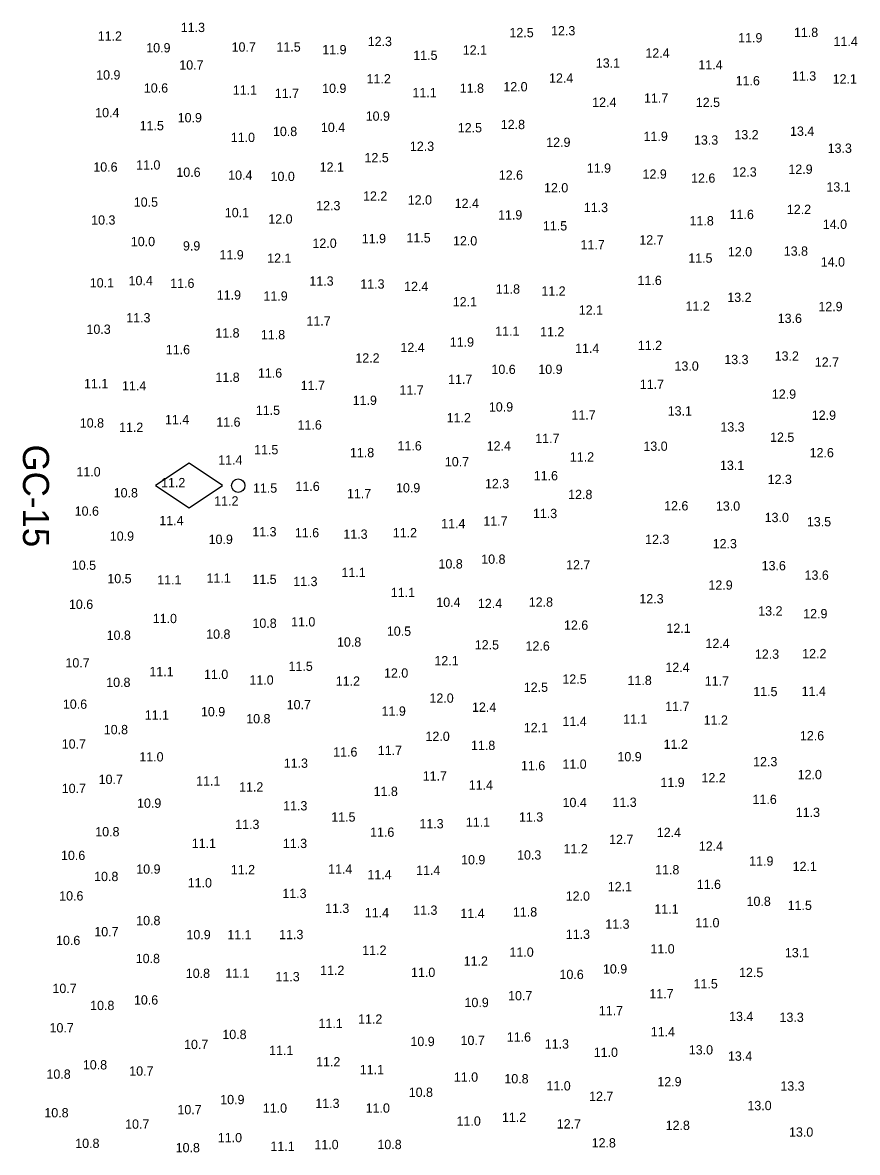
# Model space of a CAD drawing. Extents: x 1023796 to 1112670, y 656573 to 837340.
# Drawn here: x 1109568 to 1110017, y 666400 to 667007 of the extents above; entities that cross this region are included whole.
import ezdxf

# ---------------------------------------------------------------- set-up
doc = ezdxf.new("R2010")
doc.units = 0
doc.layers.add('V-CHAN-NAID', color=7, linetype='Continuous')
doc.layers.add('V-TOPO-SOUN', color=7, linetype='Continuous')

msp = doc.modelspace()

# ---------------------------------------------------------------- linework, layer by layer
at = {"layer": 'V-CHAN-NAID'}
msp.add_lwpolyline([(1109675.79, 666758.45), (1109657.79, 666770.45), (1109639.79, 666758.45), (1109657.79, 666746.45)], close=True, dxfattribs=at)
msp.add_circle((1109684.19, 666758.45), 3.6, dxfattribs=at)

# ---------------------------------------------------------------- texts
msp.add_text('GC-15', height=14, rotation=270, dxfattribs=at).set_placement((1109568.54, 666780.52))
at = {"layer": 'V-TOPO-SOUN'}
for s, p in [('11.2 ', (1109608.71, 666997.49)), ('11.3 ', (1109653.33, 667002.13)), ('12.5 ', (1109829.94, 666999.34)), ('12.3 ', (1109852.29, 667000.35)), ('11.9 ', (1109952.8, 666996.54)), ('11.8 ', (1109982.78, 666999.47)), ('10.9 ', (1109634.79, 666991.18)), ('10.7 ', (1109680.65, 666991.58)), ('11.5 ', (1109704.77, 666991.67)), ('12.3 ', (1109753.77, 666994.58)), ('11.4 ', (1110004.05, 666994.57)), ('11.9 ', (1109729.36, 666990.18)), ('11.5 ', (1109778.26, 666987.16)), ('12.1 ', (1109804.85, 666990.02)), ('12.4 ', (1109902.95, 666988.33)), ('10.7 ', (1109652.54, 666981.96)), ('13.1 ', (1109876.34, 666982.99)), ('11.4 ', (1109931.41, 666982.01)), ('10.9 ', (1109607.89, 666976.61)), ('11.2 ', (1109753.16, 666974.52)), ('12.4 ', (1109851.18, 666974.89)), ('11.6 ', (1109951.45, 666973.49)), ('11.3 ', (1109981.7, 666976.01)), ('12.1 ', (1110003.57, 666974.47)), ('10.6 ', (1109633.51, 666969.59)), ('11.1 ', (1109681.29, 666968.48)), ('11.7 ', (1109703.87, 666966.73)), ('10.9 ', (1109729.3, 666969.39)), ('11.1 ', (1109777.84, 666967.13)), ('11.8 ', (1109803.21, 666969.48)), ('12.0 ', (1109826.63, 666970.26)), ('12.4 ', (1109874.39, 666961.93)), ('11.7 ', (1109902.2, 666964.15)), ('12.5 ', (1109930.04, 666961.83)), ('10.4 ', (1109607.36, 666956.36)), ('10.9 ', (1109752.69, 666954.47)), ('11.5 ', (1109631.24, 666949.37)), ('10.9 ', (1109651.67, 666953.64)), ('10.4 ', (1109728.63, 666948.45)), ('12.5 ', (1109802.17, 666948.23)), ('12.8 ', (1109825.28, 666949.96)), ('11.0 ', (1109680.2, 666943.04)), ('10.8 ', (1109702.86, 666946.24)), ('11.9 ', (1109901.99, 666943.62)), ('13.2 ', (1109950.77, 666944.48)), ('13.4 ', (1109980.67, 666946.37)), ('12.3 ', (1109776.44, 666938.28)), ('12.9 ', (1109849.69, 666940.42)), ('13.3 ', (1109929.07, 666941.61)), ('13.3 ', (1110000.89, 666937.23)), ('12.5 ', (1109752.06, 666932.17)), ('10.6 ', (1109606.35, 666927.13)), ('11.0 ', (1109629.36, 666928.24)), ('10.6 ', (1109650.96, 666924.34)), ('12.1 ', (1109727.95, 666927.14)), ('11.9 ', (1109871.47, 666926.54)), ('12.3 ', (1109949.74, 666924.46)), ('12.9 ', (1109979.79, 666925.94)), ('10.4 ', (1109678.81, 666922.76)), ('10.0 ', (1109701.58, 666922.09)), ('12.6 ', (1109824.2, 666922.81)), ('12.9 ', (1109901.43, 666923.33)), ('12.6 ', (1109927.53, 666921.21)), ('12.0 ', (1109848.48, 666915.98)), ('13.1 ', (1110000.23, 666916.42)), ('10.5 ', (1109628.1, 666908.28)), ('12.3 ', (1109726.09, 666906.38)), ('12.2 ', (1109751.27, 666911.53)), ('12.0 ', (1109775.29, 666909.43)), ('12.4 ', (1109800.48, 666907.6)), ('10.1 ', (1109677.01, 666902.65)), ('11.9 ', (1109823.79, 666901.41)), ('11.3 ', (1109869.86, 666905.38)), ('11.6 ', (1109948.21, 666901.64)), ('12.2 ', (1109978.97, 666904.37)), ('10.3 ', (1109605.2, 666898.65)), ('12.0 ', (1109700.35, 666899.22)), ('11.5 ', (1109847.91, 666895.53)), ('11.8 ', (1109926.69, 666898.25)), ('14.0 ', (1109998.3, 666896.38)), ('11.9 ', (1109750.57, 666888.69)), ('11.5 ', (1109774.57, 666889.09)), ('12.0 ', (1109799.58, 666887.46)), ('12.7 ', (1109899.69, 666887.97)), ('10.0 ', (1109626.51, 666887.09)), ('9.9', (1109654.51, 666884.75)), ('12.0 ', (1109724.09, 666886.19)), ('11.7 ', (1109868.13, 666885.39)), ('12.0 ', (1109947.29, 666881.59)), ('13.8 ', (1109977.31, 666881.97)), ('11.9 ', (1109674.13, 666879.97)), ('12.1 ', (1109699.76, 666878.15)), ('11.5 ', (1109926, 666878.2)), ('14.0 ', (1109997.18, 666876.16)), ('10.1 ', (1109604.43, 666864.9)), ('10.4 ', (1109625.3, 666866.11)), ('11.6 ', (1109647.67, 666864.7)), ('11.3 ', (1109722.42, 666865.89)), ('11.3 ', (1109749.78, 666864.26)), ('12.4 ', (1109773.34, 666863.03)), ('11.6 ', (1109898.74, 666866.23)), ('11.9 ', (1109672.67, 666858.39)), ('11.9 ', (1109697.76, 666857.83)), ('11.8 ', (1109822.59, 666861.58)), ('11.2 ', (1109847.08, 666860.52)), ('13.2 ', (1109946.97, 666857.13)), ('12.1 ', (1109799.46, 666854.7)), ('11.2 ', (1109924.55, 666852.38)), ('12.9 ', (1109995.91, 666852.17)), ('11.3 ', (1109624.03, 666846.14)), ('12.1 ', (1109867.19, 666850.3)), ('13.6 ', (1109974.03, 666845.83)), ('10.3 ', (1109602.68, 666839.98)), ('11.7 ', (1109720.89, 666844.42)), ('11.1 ', (1109822.28, 666838.93)), ('11.8 ', (1109671.88, 666838)), ('11.8 ', (1109696.39, 666837.06)), ('11.9 ', (1109797.87, 666833.08)), ('11.2 ', (1109846.39, 666838.63)), ('11.6 ', (1109645.3, 666829.05)), ('12.4 ', (1109771.36, 666830.16)), ('11.4 ', (1109865.17, 666829.74)), ('11.2 ', (1109898.91, 666831.33)), ('12.2 ', (1109747.13, 666824.55)), ('13.3 ', (1109945.36, 666823.72)), ('13.2 ', (1109972.4, 666825.59)), ('12.7 ', (1109994, 666822.34)), ('11.6 ', (1109694.79, 666816.47)), ('10.6 ', (1109820.26, 666818.43)), ('10.9 ', (1109845.44, 666818.44)), ('13.0 ', (1109918.62, 666820.2)), ('11.1 ', (1109601.34, 666810.8)), ('11.4 ', (1109621.76, 666809.56)), ('11.8 ', (1109671.95, 666814.17)), ('11.7 ', (1109717.75, 666809.77)), ('11.7 ', (1109796.96, 666813.09)), ('11.7 ', (1109899.95, 666810.4)), ('11.7 ', (1109770.84, 666807.33)), ('12.9 ', (1109970.92, 666805.12)), ('11.5 ', (1109693.67, 666796.46)), ('11.9 ', (1109745.69, 666801.8)), ('10.9 ', (1109818.88, 666798.26)), ('11.4 ', (1109644.85, 666791.45)), ('11.2 ', (1109796.18, 666792.42)), ('11.7 ', (1109863.24, 666793.94)), ('13.1 ', (1109914.95, 666796.11)), ('12.9 ', (1109992.37, 666793.8)), ('10.8 ', (1109599.09, 666789.63)), ('11.2 ', (1109620.17, 666787.31)), ('11.6 ', (1109672.41, 666790.11)), ('11.6 ', (1109716.09, 666788.6)), ('13.3 ', (1109943.26, 666787.51)), ('11.7 ', (1109843.79, 666781.36)), ('12.5 ', (1109969.94, 666781.98)), ('11.5 ', (1109692.74, 666775.28)), ('11.8 ', (1109744.22, 666773.71)), ('11.6 ', (1109769.8, 666777.36)), ('12.4 ', (1109817.68, 666777.31)), ('13.0 ', (1109901.9, 666777.14)), ('12.6 ', (1109991.2, 666773.66)), ('11.4 ', (1109673.45, 666769.77)), ('10.7 ', (1109795.23, 666768.82)), ('11.2 ', (1109862.39, 666771.39)), ('13.1 ', (1109943.03, 666766.9)), ('11.0 ', (1109597.26, 666763.38)), ('11.6 ', (1109842.98, 666761.31)), ('11.2 ', (1109642.75, 666757.58)), ('11.5 ', (1109692.12, 666754.64)), ('11.6 ', (1109714.98, 666755.6)), ('10.9 ', (1109768.97, 666754.77)), ('12.3 ', (1109816.77, 666757.05)), ('12.3 ', (1109968.63, 666759.33)), ('10.8 ', (1109617.29, 666752.11)), ('11.2 ', (1109671.32, 666747.74)), ('11.7 ', (1109742.63, 666751.71)), ('12.8 ', (1109861.46, 666751.2)), ('10.6 ', (1109596.34, 666742.27)), ('12.6 ', (1109913.03, 666745.12)), ('13.0 ', (1109940.85, 666745.02)), ('11.4 ', (1109641.81, 666737.21)), ('11.7 ', (1109815.88, 666736.89)), ('11.3 ', (1109842.54, 666740.99)), ('13.0 ', (1109967.03, 666738.84)), ('13.5 ', (1109989.74, 666736.59)), ('11.3 ', (1109691.76, 666731.17)), ('11.6 ', (1109714.65, 666730.67)), ('11.3 ', (1109740.69, 666729.88)), ('11.2 ', (1109767.25, 666730.66)), ('11.4 ', (1109793.25, 666735.59)), ('10.9 ', (1109615.21, 666728.83)), ('10.9 ', (1109668.29, 666727.1)), ('12.3 ', (1109902.84, 666727.13)), ('12.3 ', (1109939.1, 666724.78)), ('10.5 ', (1109594.82, 666713.22)), ('10.8 ', (1109791.81, 666713.93)), ('10.8 ', (1109814.77, 666716.45)), ('12.7 ', (1109860.36, 666713.4)), ('13.6 ', (1109965.41, 666712.98)), ('10.5 ', (1109613.88, 666706.03)), ('11.1 ', (1109640.69, 666705.34)), ('11.1 ', (1109667.19, 666706.31)), ('11.5 ', (1109691.79, 666705.66)), ('11.1 ', (1109739.68, 666709.31)), ('13.6 ', (1109988.48, 666707.87)), ('11.3 ', (1109713.77, 666704.47)), ('12.9 ', (1109936.84, 666702.57)), ('11.1 ', (1109766.18, 666698.55)), ('10.4 ', (1109790.62, 666693.32)), ('12.8 ', (1109840.31, 666693.42)), ('12.3 ', (1109899.72, 666695.18)), ('10.6 ', (1109593.25, 666692.23)), ('12.4 ', (1109812.98, 666692.65)), ('13.2 ', (1109963.6, 666688.66)), ('12.9 ', (1109987.75, 666687.19)), ('11.0 ', (1109638.26, 666684.58)), ('10.8 ', (1109691.84, 666682.05)), ('11.0 ', (1109712.6, 666682.78)), ('12.6 ', (1109859.21, 666681.01)), ('10.8 ', (1109613.5, 666675.6)), ('10.8 ', (1109666.99, 666676.18)), ('10.5 ', (1109764.08, 666677.78)), ('12.1 ', (1109914.27, 666679.37)), ('10.8 ', (1109737.27, 666671.94)), ('12.5 ', (1109811.3, 666670.43)), ('12.6 ', (1109838.58, 666669.85)), ('12.4 ', (1109935.26, 666671.25)), ('12.3 ', (1109961.8, 666665.43)), ('12.2 ', (1109987.21, 666665.72)), ('10.7 ', (1109591.37, 666660.76)), ('11.5 ', (1109711.24, 666658.95)), ('12.1 ', (1109789.61, 666661.91)), ('12.4 ', (1109913.71, 666658.35)), ('11.1 ', (1109636.46, 666656.08)), ('11.0 ', (1109665.81, 666654.58)), ('11.0 ', (1109690.21, 666651.54)), ('11.2 ', (1109736.61, 666650.94)), ('12.0 ', (1109762.52, 666655.3)), ('12.5 ', (1109858.37, 666652)), ('11.8 ', (1109893.37, 666651.32)), ('11.7 ', (1109934.85, 666651)), ('10.8 ', (1109613.29, 666650.3)), ('12.5 ', (1109837.63, 666647.66)), ('11.5 ', (1109960.92, 666645.35)), ('11.4 ', (1109986.89, 666645.52)), ('10.6 ', (1109590.01, 666638.55)), ('12.0 ', (1109786.95, 666641.81)), ('11.1 ', (1109633.96, 666632.71)), ('10.9 ', (1109664.17, 666634.51)), ('10.7 ', (1109710.23, 666638.31)), ('11.9 ', (1109761.23, 666634.83)), ('12.4 ', (1109809.79, 666636.93)), ('11.7 ', (1109913.62, 666637.37)), ('10.8 ', (1109688.51, 666630.75)), ('11.4 ', (1109858.41, 666629.36)), ('11.1 ', (1109891.02, 666630.55)), ('11.2 ', (1109934.26, 666630.02)), ('10.8 ', (1109611.97, 666624.91)), ('12.0 ', (1109784.84, 666621.3)), ('12.1 ', (1109837.64, 666625.98)), ('12.6 ', (1109985.99, 666621.62)), ('10.7 ', (1109589.38, 666617.17)), ('11.8 ', (1109809.27, 666616.42)), ('11.2 ', (1109912.76, 666617.05)), ('11.0 ', (1109631.05, 666610.26)), ('11.6 ', (1109735.22, 666612.89)), ('11.7 ', (1109759.21, 666613.74)), ('10.9 ', (1109887.95, 666610.35)), ('11.3 ', (1109708.65, 666606.85)), ('11.6 ', (1109836.11, 666605.57)), ('11.0 ', (1109858.37, 666606.33)), ('12.3 ', (1109960.84, 666607.68)), ('10.7 ', (1109609.2, 666598.16)), ('11.1 ', (1109661.58, 666597.31)), ('11.7 ', (1109783.32, 666600.02)), ('11.9 ', (1109911.02, 666596.52)), ('12.2 ', (1109933.11, 666599.06)), ('12.0 ', (1109984.76, 666600.73)), ('10.7 ', (1109589.37, 666593.28)), ('11.2 ', (1109684.66, 666594.1)), ('11.8 ', (1109756.95, 666591.71)), ('11.4 ', (1109808.05, 666595.1)), ('10.9 ', (1109629.83, 666585.36)), ('11.3 ', (1109708.32, 666583.96)), ('10.4 ', (1109858.46, 666585.73)), ('11.3 ', (1109885.27, 666585.86)), ('11.6 ', (1109960.53, 666587.43)), ('11.5 ', (1109734.19, 666577.96)), ('11.3 ', (1109835.03, 666577.95)), ('11.3 ', (1109983.75, 666580.43)), ('11.3 ', (1109682.57, 666573.94)), ('11.3 ', (1109781.53, 666574.31)), ('11.1 ', (1109806.5, 666575.16)), ('10.8 ', (1109607.38, 666570.04)), ('11.6 ', (1109755.04, 666569.78)), ('12.7 ', (1109883.48, 666565.88)), ('12.4 ', (1109909.11, 666569.64)), ('11.1 ', (1109659.22, 666563.79)), ('11.3 ', (1109708.19, 666563.75)), ('11.2 ', (1109859, 666560.89)), ('12.4 ', (1109931.66, 666562.29)), ('10.6 ', (1109588.98, 666557.31)), ('10.9 ', (1109803.93, 666554.97)), ('10.3 ', (1109834.01, 666557.55)), ('11.9 ', (1109958.74, 666554.29)), ('10.9 ', (1109629.42, 666549.97)), ('11.2 ', (1109680.23, 666549.68)), ('11.4 ', (1109732.52, 666550.01)), ('11.4 ', (1109779.78, 666549.34)), ('11.8 ', (1109908.2, 666549.61)), ('12.1 ', (1109982.06, 666551.39)), ('10.8 ', (1109606.79, 666545.99)), ('11.0 ', (1109657.06, 666542.58)), ('11.4 ', (1109753.59, 666546.98)), ('11.6 ', (1109930.57, 666541.74)), ('10.6 ', (1109588.01, 666535.57)), ('11.3 ', (1109707.89, 666536.86)), ('12.0 ', (1109860.16, 666535.46)), ('12.1 ', (1109882.76, 666540.58)), ('10.8 ', (1109957.33, 666532.65)), ('11.5 ', (1109979.39, 666530.48)), ('11.3 ', (1109730.85, 666528.88)), ('11.4 ', (1109752.23, 666526.56)), ('11.3 ', (1109778.2, 666527.88)), ('11.4 ', (1109803.53, 666526.15)), ('11.8 ', (1109831.79, 666526.94)), ('11.1 ', (1109907.77, 666528.5)), ('10.8 ', (1109629.39, 666522.31)), ('11.3 ', (1109881.42, 666520.39)), ('11.0 ', (1109929.74, 666521.14)), ('10.6 ', (1109586.31, 666511.63)), ('10.7 ', (1109606.88, 666516.33)), ('10.9 ', (1109656.39, 666514.73)), ('11.1 ', (1109678.33, 666514.72)), ('11.3 ', (1109706.19, 666514.8)), ('11.3 ', (1109860.19, 666514.93)), ('11.2 ', (1109750.83, 666506.38)), ('11.0 ', (1109829.95, 666505.34)), ('11.0 ', (1109905.66, 666507.11)), ('13.1 ', (1109977.92, 666505.08)), ('10.8 ', (1109629.14, 666501.92)), ('11.2 ', (1109805.34, 666500.56)), ('10.8 ', (1109656.05, 666493.97)), ('11.1 ', (1109677.24, 666494.04)), ('11.2 ', (1109728.21, 666495.59)), ('11.0 ', (1109777.04, 666494.46)), ('10.6 ', (1109856.82, 666493.36)), ('10.9 ', (1109880.16, 666496.34)), ('12.5 ', (1109953.28, 666494.41)), ('11.3 ', (1109704.21, 666492.18)), ('11.5 ', (1109928.85, 666488.34)), ('10.7 ', (1109584.4, 666485.86)), ('10.7 ', (1109829.19, 666481.95)), ('11.7 ', (1109905.08, 666482.98)), ('10.8 ', (1109604.64, 666476.71)), ('10.6 ', (1109628.18, 666479.68)), ('10.9 ', (1109805.79, 666478.29)), ('11.2 ', (1109748.6, 666469.41)), ('11.7 ', (1109877.96, 666473.96)), ('13.4 ', (1109947.93, 666470.81)), ('13.3 ', (1109975.03, 666470.35)), ('10.7 ', (1109582.83, 666464.7)), ('11.1 ', (1109727.35, 666467.06)), ('11.4 ', (1109905.87, 666462.61)), ('10.8 ', (1109675.67, 666461.11)), ('10.9 ', (1109776.73, 666457.35)), ('10.7 ', (1109803.66, 666457.94)), ('11.6 ', (1109828.51, 666459.75)), ('10.7 ', (1109655.09, 666455.76)), ('11.1 ', (1109700.8, 666452.56)), ('11.3 ', (1109848.89, 666456.02)), ('11.0 ', (1109875.19, 666451.55)), ('13.0 ', (1109926.29, 666452.85)), ('10.8 ', (1109600.74, 666444.81)), ('11.2 ', (1109726.04, 666446.45)), ('13.4 ', (1109947.31, 666449.49)), ('10.8 ', (1109581.18, 666439.8)), ('10.7 ', (1109625.65, 666441.48)), ('11.1 ', (1109749.49, 666442.24)), ('11.0 ', (1109800.06, 666438.21)), ('10.8 ', (1109827.19, 666437.33)), ('11.0 ', (1109849.81, 666433.52)), ('12.9 ', (1109909.37, 666435.76)), ('13.3 ', (1109975.48, 666433.4)), ('10.9 ', (1109674.54, 666426.15)), ('10.8 ', (1109775.81, 666430.05)), ('12.7 ', (1109872.72, 666427.93)), ('10.7 ', (1109651.53, 666420.73)), ('11.0 ', (1109697.41, 666421.56)), ('11.3 ', (1109725.62, 666424.11)), ('11.0 ', (1109752.66, 666421.58)), ('13.0 ', (1109957.77, 666422.93)), ('10.8 ', (1109580.04, 666419.07)), ('11.0 ', (1109801.52, 666414.6)), ('11.2 ', (1109825.89, 666416.62)), ('10.7 ', (1109623.44, 666412.95)), ('12.7 ', (1109855.35, 666413.09)), ('12.8 ', (1109913.84, 666412.29)), ('13.0 ', (1109980.13, 666408.68)), ('10.8 ', (1109596.64, 666402.63)), ('11.0 ', (1109673.24, 666405.7)), ('11.0 ', (1109725.12, 666401.97)), ('10.8 ', (1109759, 666402.01)), ('12.8 ', (1109874.08, 666402.89)), ('10.8 ', (1109650.59, 666400.32)), ('11.1 ', (1109701.49, 666401.08))]:
    msp.add_text(s, height=5, dxfattribs=at).set_placement(p)

doc.saveas('drawing.dxf')
